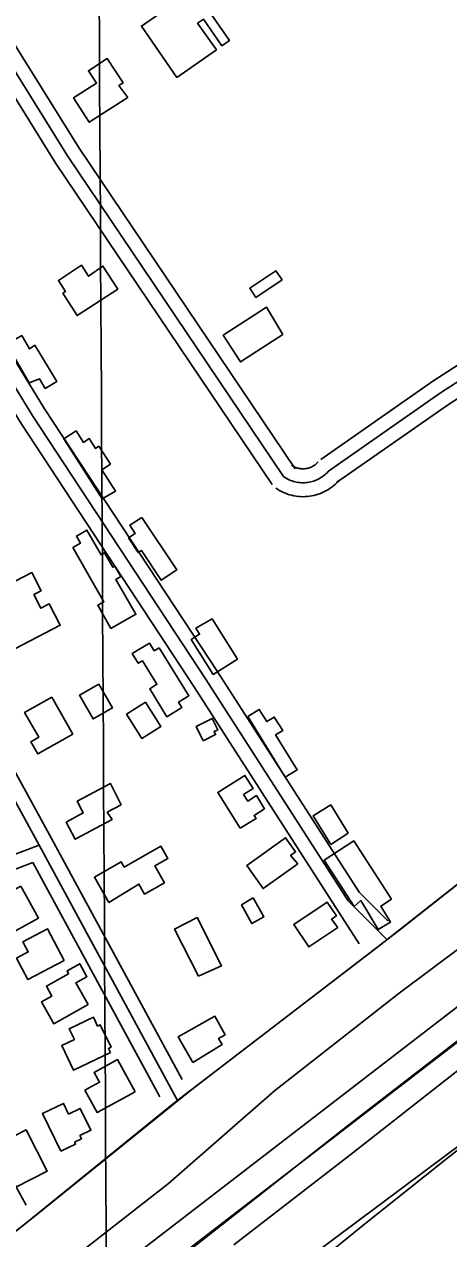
# Model space of a CAD drawing. Extents: x 3477039 to 3515015, y 546746 to 572297.
# Drawn here: x 3486397 to 3486854, y 562495 to 563803 of the extents above; entities that cross this region are included whole.
import ezdxf

# ---------------------------------------------------------------- set-up
doc = ezdxf.new("R2010")
doc.units = 0
for name, color, linetype in [('V-BLDG-OTLN', 7, 'Continuous'), ('V-FLOD-BASE', 7, 'Continuous'), ('V-GRID-MAJR', 7, 'Continuous'), ('V-LEVE-TOET', 7, 'Continuous'), ('V-ROAD-CNTR', 7, 'Continuous'), ('V-SURV-LINE', 7, 'Continuous'), ('V-TOPO-MINR', 7, 'Continuous'), ('V-WETL-SWMP', 7, 'Continuous')]:
    doc.layers.add(name, color=color, linetype=linetype)

msp = doc.modelspace()

# ---------------------------------------------------------------- linework, layer by layer
at = {"layer": 'V-BLDG-OTLN'}
for points in [[(3486603.6180000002, 563775.7390000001), (3486560.863, 563746.213), (3486522.754, 563801.39), (3486542.708, 563815.169), (3486537.105, 563823.201), (3486574.182, 563849.025), (3486584.018, 563834.92), (3486598.223, 563844.816), (3486602.5300000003, 563838.635), (3486587.975, 563828.506), (3486617.7120000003, 563785.805), (3486609.622, 563780.1730000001), (3486589.6380000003, 563808.886), (3486583.396, 563804.5380000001)], [(3486508.185, 563724.457), (3486466.6410000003, 563697.862), (3486449.7290000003, 563724.285), (3486474.313, 563740.024), (3486465.66, 563753.383), (3486485.931, 563766.523), (3486502.9990000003, 563740.177), (3486498.617, 563737.39)], [(3486497.48, 563517.865), (3486453.558, 563489.531), (3486438.055, 563513.546), (3486441.146, 563515.54), (3486433.41, 563527.478), (3486458.3140000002, 563543.68), (3486465.947, 563531.851), (3486481.284, 563542.7930000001)], [(3486674.757, 563528.005), (3486646.259, 563508.907), (3486639.556, 563518.911), (3486667.878, 563537.888)], [(3486675.232, 563469.102), (3486629.5330000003, 563439.611), (3486610.9760000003, 563468.289), (3486657.572, 563498.436)], [(3486407.8310000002, 563457.682), (3486431.512, 563418.531), (3486419.109, 563411.031), (3486412.9, 563421.453), (3486401.853, 563417.118), (3486377.805, 563458.629), (3486393.892, 563467.924), (3486402.176, 563453.593)], [(3486480.651, 563291.909), (3486439.02, 563356.599), (3486452.358, 563365.185), (3486460.274, 563352.888), (3486466.5330000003, 563356.917), (3486473.326, 563346.357), (3486477.039, 563348.747), (3486489.411, 563329.508), (3486480.0270000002, 563323.471), (3486494.99, 563300.1630000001)], [(3486523.406, 563271.964), (3486561.017, 563215.566), (3486544.289, 563204.41), (3486522.859, 563236.546), (3486519.41, 563234.248), (3486508.9790000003, 563249.89), (3486516.278, 563254.758), (3486510.264, 563263.784)], [(3486448.828, 563239.513), (3486457.097, 563244.2440000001), (3486452.704, 563251.926), (3486464.073, 563258.428), (3486479.318, 563231.772), (3486483.1380000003, 563233.955), (3486492.083, 563218.312), (3486494.275, 563219.5700000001), (3486500.6890000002, 563208.357), (3486495.375, 563205.318), (3486516.836, 563167.796), (3486490.023, 563152.465), (3486475.779, 563177.3690000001), (3486482.251, 563181.071)], [(3486369.461, 563121.942), (3486339.944, 563179.159), (3486404.794, 563212.613), (3486414.919, 563192.985), (3486406.954, 563188.876), (3486414.495, 563174.26), (3486423.457, 563178.884), (3486435.294, 563155.903)], [(3486599.259, 563162.6950000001), (3486626.424, 563119.377), (3486600.025, 563102.821), (3486576.404, 563140.49), (3486585.468, 563146.18), (3486581.382, 563152.711)], [(3486542.137, 563131.649), (3486574.071, 563079.894), (3486562.963, 563073.039), (3486566.485, 563067.327), (3486550.312, 563057.348), (3486531.755, 563087.422), (3486539.558, 563092.237), (3486523.915, 563117.59), (3486519.49, 563114.86), (3486513.034, 563125.319), (3486531.4990000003, 563136.714), (3486536.6950000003, 563128.292)], [(3486476.9590000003, 563092.424), (3486491.555, 563066.758), (3486470.708, 563054.9), (3486456.11, 563080.566)], [(3486426.201, 563078.518), (3486448.867, 563038.637), (3486411.153, 563017.203), (3486403.679, 563030.357), (3486412.095, 563035.139), (3486396.9050000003, 563061.868)], [(3486527.319, 563073), (3486543.8710000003, 563046.917), (3486523.3710000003, 563033.906), (3486506.819, 563059.987)], [(3486677.913, 562992.139), (3486637.465, 563057.405), (3486649.941, 563065.138), (3486658.102, 563051.97), (3486666.088, 563056.92), (3486675.136, 563042.332), (3486667.5270000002, 563037.617), (3486690.823, 563000.034)], [(3486589.574, 563031.469), (3486581.913, 563046.856), (3486599.253, 563055.49), (3486605.35, 563043.243), (3486601.234, 563041.1950000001), (3486602.796, 563038.053)], [(3486491.143, 562946.541), (3486451.431, 562925.223), (3486441.5700000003, 562943.6140000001), (3486460.21, 562953.62), (3486453.4930000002, 562966.134), (3486489.464, 562985.4400000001), (3486500.937, 562962.404), (3486486.023, 562954.278)], [(3486629.455, 562937.177), (3486605.207, 562975.704), (3486634.395, 562994.073), (3486643.287, 562979.995), (3486632.9450000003, 562973.482), (3486637.473, 562966.339), (3486646.765, 562972.255), (3486655.698, 562958.224), (3486644.248, 562950.929), (3486646.39, 562947.558)], [(3486727.11, 562919.702), (3486708.043, 562950.553), (3486726.946, 562962.236), (3486745.722, 562931.856)], [(3486487.721, 562857.061), (3486472.144, 562884.339), (3486501.111, 562900.876), (3486504.355, 562895.205), (3486543.886, 562917.809), (3486551.441, 562904.604), (3486537.311, 562896.528), (3486547.617, 562878.363), (3486526.31, 562866.191), (3486520.194, 562876.952)], [(3486691.358, 562898.789), (3486653.978, 562872.174), (3486636.347, 562896.936), (3486678.3370000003, 562926.851), (3486689.13, 562911.692), (3486683.717, 562907.907)], [(3486752.2290000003, 562852.851), (3486719.842, 562902.707), (3486751.753, 562923.441), (3486792.435, 562860.856), (3486780.95, 562853.311), (3486791.268, 562835.789), (3486778.23, 562827.99), (3486759.577, 562859.224)], [(3486392.809, 562874.697), (3486411.812, 562840.35), (3486372.585, 562818.645), (3486359.623, 562842.0700000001), (3486375.3000000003, 562850.741), (3486369.257, 562861.665)], [(3486643.271, 562862.3), (3486654.791, 562841.572), (3486641.981, 562834.435), (3486630.835, 562854.462)], [(3486734.659, 562830.032), (3486703.232, 562809.228), (3486687.153, 562833.52), (3486723.241, 562857.41), (3486733.039, 562842.613), (3486727.759, 562839.109)], [(3486584.538, 562777.579), (3486558.645, 562828.537), (3486582.898, 562840.862), (3486609.2430000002, 562789.0210000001)], [(3486439.507, 562794.72), (3486400.433, 562774.009), (3486388.166, 562797.153), (3486400.896, 562803.901), (3486395.088, 562814.854), (3486421.434, 562828.8150000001)], [(3486465.394, 562747.127), (3486428.282, 562726.3910000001), (3486415.0700000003, 562750.037), (3486426.41, 562756.3740000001), (3486420.4220000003, 562767.093), (3486444.275, 562780.419), (3486442.6180000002, 562783.383), (3486456.3740000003, 562791.067), (3486464.132, 562777.181), (3486452.2970000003, 562770.566)], [(3486489.487, 562695.464), (3486449.649, 562676.329), (3486436.886, 562702.902), (3486450.523, 562709.454), (3486444.951, 562721.054), (3486471.018, 562733.573), (3486475.603, 562724.019), (3486478.474, 562725.398), (3486490.048, 562701.303), (3486487.3140000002, 562699.988)], [(3486578.132, 562684.599), (3486562.563, 562712.466), (3486602.088, 562734.5480000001), (3486613.2060000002, 562714.625), (3486606.102, 562710.66), (3486609.759, 562704.117)], [(3486516.063, 562653.21), (3486475.2060000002, 562630.751), (3486461.982, 562654.811), (3486477.713, 562663.458), (3486471.88, 562674.073), (3486497.007, 562687.882)], [(3486436.058, 562589.036), (3486416.15, 562629.6680000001), (3486438.6550000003, 562640.694), (3486444.3340000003, 562629.103), (3486456.8910000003, 562635.257), (3486468.392, 562611.783), (3486456.506, 562605.958), (3486458.1950000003, 562602.507), (3486450.781, 562598.876), (3486451.8200000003, 562596.759)], [(3486386.5700000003, 562550.015), (3486363.963, 562594.6), (3486398.596, 562612.162), (3486421.204, 562567.5750000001)]]:
    msp.add_lwpolyline(points, close=True, dxfattribs=at)
at = {"layer": 'V-FLOD-BASE'}
msp.add_lwpolyline([(3487715.876, 563312.076), (3487656.216, 563272.932), (3487528.103, 563194.752), (3487371.0130000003, 563094.644), (3487204.875, 562972.96), (3487043.948, 562845.939), (3486906.1380000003, 562740.9130000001), (3486744.653, 562616.243), (3486536.992, 562452.856), (3486382.014, 562333.384), (3486226.478, 562216.261), (3486049.005, 562077.715), (3485892.2060000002, 561952.988), (3485879.166, 561940.837), (3485866.114, 561927.511), (3485851.723, 561900.137), (3485845.771, 561892.591), (3485832.224, 561886.8910000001), (3485795.09, 561869.164), (3485769.717, 561854.813), (3485750.841, 561844.4890000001), (3485730.6920000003, 561825.975), (3485699.815, 561792.349), (3485690.824, 561775.461)], dxfattribs=at)
at = {"layer": 'V-GRID-MAJR'}
msp.add_spline([(3486543.572, 552138.781), (3486509.202, 558197.813), (3486474.821, 564258.778), (3486440.44, 570319.761), (3486440.429, 570321.677)], degree=3, dxfattribs=at)
at = {"layer": 'V-LEVE-TOET'}
for points in [[(3484546.944, 561014.98), (3484692.469, 561128.1190000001), (3484849.805, 561248.736), (3485030.182, 561384.904), (3485192.2260000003, 561507.223), (3485354.911, 561634.221), (3485507.475, 561747.863), (3485642.409, 561857.611), (3485758.451, 561955.8640000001), (3485787.467, 561980.718), (3485856.657, 562032.6410000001), (3485991.472, 562132.428), (3486127.486, 562234.545), (3486285.358, 562351.054), (3486414.2660000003, 562446.806), (3486552.102, 562554.177), (3486666.407, 562654.207), (3486800.701, 562759.273), (3486937.302, 562861.383), (3487055.048, 562954.925), (3487212.375, 563074.956), (3487358.373, 563178.712), (3487480.395, 563257.318), (3487604.989, 563337.772)], [(3486622.394, 562488.176), (3486750.756, 562587.452), (3486879.133, 562687.903)]]:
    msp.add_lwpolyline(points, dxfattribs=at)
at = {"layer": 'V-ROAD-CNTR'}
for points in [[(3486037.1268876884, 564308.9643557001), (3486109.503742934, 564198.9035758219), (3486333.48029498, 563837.986297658), (3486443.097075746, 563661.6946502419), (3486676.1826095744, 563316.035341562)], [(3486375.329211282, 563799.0893754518), (3486455.6890505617, 563669.85063393), (3486688.6195847, 563324.42132479)], [(3486350.793260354, 563781.7354101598), (3486430.50510093, 563653.538666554), (3486663.7456344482, 563307.6493583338)], [(3486215.5835307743, 563691.3295909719), (3486405.6991505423, 563381.167211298), (3486592.5407768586, 563096.950779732), (3486745.7344704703, 562858.860255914), (3486787.936386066, 562816.943339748)], [(3486235.24049146, 563687.9625977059), (3486418.3641252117, 563389.2081952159), (3486605.115751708, 563105.128763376), (3486757.4644470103, 562868.3512369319), (3486788.981383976, 562837.0482995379)], [(3486716.10952972, 563334.2853050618), (3486837.130287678, 563418.7981360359), (3487248.9954639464, 563684.1056054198)], [(3486724.697512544, 563321.987329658), (3486845.4882709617, 563406.339160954), (3487269.8334222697, 563679.6856142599)], [(3486211.514538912, 563669.264635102), (3486393.034175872, 563373.1262273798), (3486579.9658020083, 563088.772796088), (3486757.635446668, 562812.6433483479)], [(3486733.2854953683, 563309.689354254), (3486853.846254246, 563393.8801858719), (3487266.1924295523, 563659.4966546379)], [(3486561.8488382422, 562643.9326857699), (3486412.5751367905, 562919.075135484), (3486051.9908579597, 563578.9048158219)], [(3486566.6668286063, 562666.50764062), (3486425.749110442, 562926.2481211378), (3486072.0048179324, 563573.56082651)], [(3486398.511164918, 562530.8859118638), (3486260.101441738, 562782.3754088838), (3486130.901700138, 563014.700944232), (3486028.6239046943, 563214.1625453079), (3485928.177105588, 563398.6281763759), (3485896.564168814, 563460.6440523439)], [(3486676.1826095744, 563316.035341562), (3486677.5996067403, 563315.085343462), (3486679.060603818, 563314.2023452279), (3486680.560600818, 563313.389346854), (3486682.097597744, 563312.6473483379), (3486683.6665946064, 563311.9783496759), (3486685.266591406, 563311.3833508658), (3486686.8915881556, 563310.8643519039), (3486688.5395848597, 563310.4213527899), (3486690.206581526, 563310.0563535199), (3486691.888578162, 563309.7703540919), (3486693.582574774, 563309.563354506), (3486695.28457137, 563309.4353547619), (3486696.990567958, 563309.387354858), (3486698.6965645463, 563309.4203547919), (3486700.39956114, 563309.532354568), (3486702.09455775, 563309.7243541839), (3486703.7795543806, 563309.995353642), (3486705.4495510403, 563310.345352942), (3486707.101547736, 563310.772352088), (3486708.731544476, 563311.277351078), (3486710.336541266, 563311.8573499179), (3486711.912538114, 563312.512348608), (3486713.455535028, 563313.240347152), (3486714.962532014, 563314.040345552), (3486716.4315290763, 563314.910343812), (3486717.857526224, 563315.8473419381), (3486719.2375234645, 563316.850339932), (3486720.5695208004, 563317.9173377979), (3486721.8505182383, 563319.0443355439), (3486723.0765157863, 563320.23133317), (3486724.245513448, 563321.4743306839), (3486724.697512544, 563321.987329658)], [(3486684.535592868, 563328.4943166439), (3486685.65959062, 563327.740318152), (3486686.5175889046, 563327.222319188), (3486687.398587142, 563326.744320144), (3486688.303585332, 563326.3083210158), (3486689.225583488, 563325.9143218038), (3486690.1655816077, 563325.5653225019), (3486691.122579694, 563325.259323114), (3486692.092577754, 563324.9983236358), (3486693.0695758, 563324.784324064), (3486694.056573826, 563324.6173243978), (3486695.055571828, 563324.4953246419), (3486696.0585698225, 563324.4193247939), (3486697.0565678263, 563324.3913248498), (3486698.058565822, 563324.4103248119), (3486699.062563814, 563324.4763246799), (3486700.058561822, 563324.5893244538), (3486701.048559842, 563324.7493241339), (3486702.032557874, 563324.9553237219), (3486703.0025559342, 563325.20632322), (3486703.960554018, 563325.502322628), (3486704.906552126, 563325.844321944), (3486705.830550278, 563326.2283211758), (3486706.73454847, 563326.6553203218), (3486707.620546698, 563327.125319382), (3486708.4865449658, 563327.6383183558), (3486709.3245432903, 563328.1893172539), (3486710.13454167, 563328.777316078), (3486710.9215400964, 563329.408314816), (3486711.673538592, 563330.0703134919), (3486712.390537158, 563330.7633121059), (3486713.151535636, 563331.5733104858), (3486713.4425350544, 563331.9033098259)], [(3486667.82962628, 563303.5763664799), (3486669.53962286, 563302.430368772), (3486671.603618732, 563301.182371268), (3486673.7226144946, 563300.0343735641), (3486675.8916101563, 563298.9863756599), (3486678.1076057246, 563298.042377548), (3486680.367601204, 563297.20137923), (3486682.6605966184, 563296.469380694), (3486684.9865919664, 563295.8443819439), (3486687.3435872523, 563295.3283829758), (3486689.7205824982, 563294.923383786), (3486692.10957772, 563294.6313843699), (3486694.510572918, 563294.4513847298), (3486696.92456809, 563294.383384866), (3486699.33456327, 563294.4303847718), (3486701.736558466, 563294.5883844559), (3486704.130553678, 563294.859383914), (3486706.510548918, 563295.2413831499), (3486708.866544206, 563295.7353821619), (3486711.2005395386, 563296.338380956), (3486713.5025349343, 563297.0523795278), (3486715.766530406, 563297.870377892), (3486717.99452595, 563298.79637604), (3486720.1765215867, 563299.825373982), (3486722.30451733, 563300.955371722), (3486724.376513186, 563302.1823692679), (3486726.3905091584, 563303.505366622), (3486728.340505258, 563304.923363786), (3486730.217501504, 563306.42636078), (3486732.027497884, 563308.0183575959), (3486733.7624944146, 563309.699354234), (3486735.3394912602, 563311.3753508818), (3486735.952490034, 563312.07134949)], [(3487076.107809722, 563043.994885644), (3486779.2424034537, 562810.2903530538), (3486559.3448432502, 562642.0166896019), (3486392.1961775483, 562506.4509607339), (3486233.316495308, 562382.9392077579), (3486038.388885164, 562229.6195143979), (3485911.6511386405, 562135.994701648), (3485620.99671995, 561911.087151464), (3485424.0131139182, 561754.510464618), (3485308.3073453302, 561665.2536431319), (3485037.974885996, 561461.4430507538), (3484792.1883775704, 561271.104431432), (3484535.2118915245, 561068.589836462), (3484336.9462880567, 560919.2741350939), (3484215.5495308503, 560831.9713097), (3484121.981717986, 560761.2054512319), (3483893.894174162, 560584.7828040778), (3483720.458521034, 560447.97707769), (3483575.749810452, 560335.3053030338), (3483437.81608632, 560223.8955258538), (3483274.760412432, 560095.330782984), (3483188.402585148, 560027.063919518), (3483005.983949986, 559900.8511719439)], [(3487076.107809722, 563043.994885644), (3486798.2593654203, 562825.2623231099)], [(3486349.439263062, 562895.02218359), (3486412.5751367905, 562919.075135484)], [(3486354.7792523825, 562881.005211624), (3486405.65015064, 562900.385172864)], [(3486542.677876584, 562647.81267801), (3486405.65015064, 562900.385172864)], [(3486798.2593654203, 562825.2623231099), (3486575.782810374, 562654.595664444)], [(3486575.782810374, 562654.595664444), (3486407.96014602, 562519.235935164)], [(3486407.96014602, 562519.235935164), (3486245.338471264, 562392.285189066)]]:
    msp.add_lwpolyline(points, dxfattribs=at)
at = {"layer": 'V-SURV-LINE'}
for points in [[(3483524.96422252, 560175.5568833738), (3487277.0971915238, 563062.7598648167)], [(3487295.3898016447, 563038.9821352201), (3483543.257009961, 560151.7792902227)]]:
    msp.add_lwpolyline(points, dxfattribs=at)
at = {"layer": 'V-TOPO-MINR'}
msp.add_lwpolyline([(3486937.300730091, 562648.1165973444), (3486849.980638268, 562579.6399289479), (3486763.3041385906, 562510.3504134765), (3486677.0567003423, 562440.5189999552), (3486467.474697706, 562269.2009331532), (3486455.760253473, 562259.5422368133), (3486444.1009562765, 562249.8179856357), (3486432.5243796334, 562239.9954022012), (3486421.002950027, 562230.1072639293), (3486347.227309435, 562166.2459738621), (3486328.6839569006, 562149.5799231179), (3486310.573872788, 562132.4720121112), (3486293.1136913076, 562114.7013107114), (3485785.084433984, 561669.8285995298), (3485757.6777264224, 561650.0674646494), (3485730.319684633, 561630.2394411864), (3485703.0346415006, 561610.3110848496), (3485675.7982641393, 561590.3158399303), (3484917.2102348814, 561031.2614609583)], dxfattribs=at)
at = {"layer": 'V-WETL-SWMP'}
msp.add_lwpolyline([(3486889.098, 562430.786), (3486826.489, 562392.0380000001), (3486759.889, 562346.3), (3486717.825, 562326.074), (3486684.8140000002, 562311.216), (3486643.44, 562283.164), (3486630.8540000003, 562276.666), (3486615.629, 562278.408), (3486601.25, 562285.613), (3486588.021, 562290.85), (3486569.429, 562305.532), (3486551.237, 562320.99), (3486543.9390000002, 562332.022), (3486541.75, 562345.338), (3486557.236, 562365.875), (3486584.108, 562390.578), (3486643.59, 562429.363), (3486729.566, 562494.028), (3486852.9990000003, 562586.009), (3486905.841, 562625.263)], dxfattribs=at)

doc.saveas('drawing.dxf')
